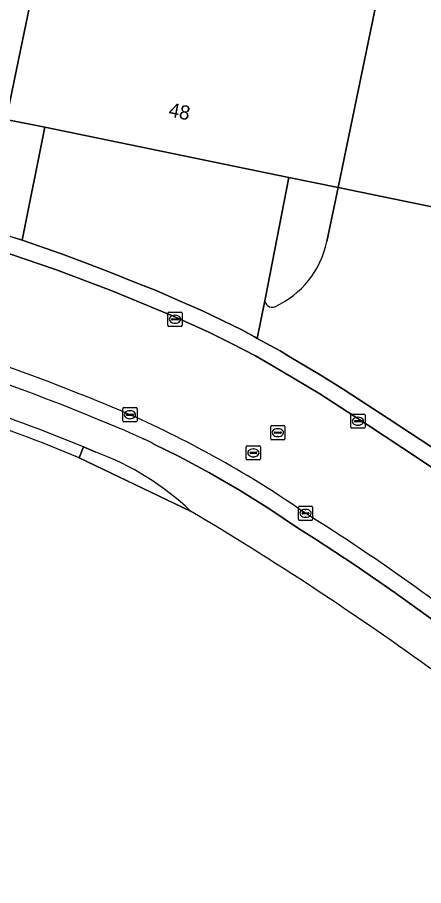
# Model space of a CAD drawing. Extents: x 157692 to 159674, y 381452 to 383291.
# Drawn here: x 159278.5 to 159307.3, y 382738.3 to 382799.7 of the extents above; entities that cross this region are included whole.
import ezdxf

# ---------------------------------------------------------------- set-up
doc = ezdxf.new("R2010")
doc.units = 0
for name, color, linetype in [('IMGEO_Erf', 7, 'Continuous'), ('IMGEO_Groenvoorziening', 7, 'Continuous'), ('IMGEO_Kolk', 7, 'Continuous'), ('IMGEO_Pand', 7, 'Continuous'), ('IMGEO_Pand_nummerreeks', 7, 'Continuous'), ('IMGEO_Parkeervlak_open', 7, 'Continuous'), ('IMGEO_Rijbaan_lokaal_open', 7, 'Continuous'), ('IMGEO_Rioolput', 7, 'Continuous'), ('IMGEO_Verkeerseiland_open', 7, 'Continuous'), ('IMGEO_Voetpad_open', 7, 'Continuous')]:
    doc.layers.add(name, color=color, linetype=linetype)

msp = doc.modelspace()

# ---------------------------------------------------------------- linework, layer by layer
at = {"layer": 'IMGEO_Erf'}
for points in [[(159277.834, 382792.902), (159278.758, 382797.353), (159286.987, 382837.021)], [(159310.468, 382832.212), (159302.256, 382792.532), (159301.242, 382787.635), (159334.327, 382780.83), (159335.985, 382777.323), (159339.153, 382770.625), (159339.488, 382771.538), (159341.544, 382777.347), (159341.852, 382778.219), (159342.109, 382778.114), (159341.929, 382777.604), (159345.311, 382779.187), (159344.96, 382779.982), (159344.272, 382779.664), (159344.09, 382780.045), (159348.603, 382782.199), (159366.247, 382790.619), (159368.111, 382786.7), (159371.064, 382788.104), (159369.198, 382792.027), (159366.952, 382790.955), (159366.441, 382792.387), (159353.633, 382828.278)], [(159290.791, 382764.765), (159282.91, 382768.526)]]:
    msp.add_lwpolyline(points, dxfattribs=at)
for centre, radius, start, end in [((159233.008, 382648.749), 129.757, 67.38213, 75.29248), ((159171.757, 382564.691), 232.806, 54.13169, 59.24955)]:
    msp.add_arc(centre, radius, start, end, dxfattribs=at)
at = {"layer": 'IMGEO_Groenvoorziening'}
for points in [[(159283.221, 382769.294), (159282.91, 382768.526), (159290.791, 382764.765)], [(159284.102, 382768.919), (159283.221, 382769.294)]]:
    msp.add_lwpolyline(points, dxfattribs=at)
msp.add_arc((159277.559, 382750.921), 19.151, 46.29552, 70.0223, dxfattribs=at)
at = {"layer": 'IMGEO_Kolk'}
for p, q in [((159289.195, 382777.895), (159289.195, 382778.747)), ((159289.27, 382778.821), (159290.122, 382778.821)), ((159289.683, 382778.601), (159289.708, 382778.601)), ((159290.196, 382778.747), (159290.196, 382777.895)), ((159290.122, 382777.821), (159289.27, 382777.821)), ((159289.454, 382778.315), (159289.454, 382778.327)), ((159289.892, 382778.278), (159289.494, 382778.278)), ((159289.497, 382778.364), (159289.895, 382778.364)), ((159289.706, 382778.041), (159289.681, 382778.041)), ((159289.938, 382778.327), (159289.938, 382778.315)), ((159286.009, 382771.147), (159286.009, 382771.999)), ((159286.084, 382772.073), (159286.936, 382772.073)), ((159286.311, 382771.616), (159286.709, 382771.616)), ((159286.497, 382771.853), (159286.522, 382771.853)), ((159287.01, 382771.999), (159287.01, 382771.147)), ((159302.213, 382771.614), (159303.065, 382771.614)), ((159286.936, 382771.073), (159286.084, 382771.073)), ((159286.268, 382771.567), (159286.268, 382771.579)), ((159286.706, 382771.53), (159286.308, 382771.53)), ((159286.52, 382771.293), (159286.495, 382771.293)), ((159286.752, 382771.579), (159286.752, 382771.567)), ((159302.138, 382770.688), (159302.138, 382771.54)), ((159302.397, 382771.108), (159302.397, 382771.12)), ((159302.835, 382771.071), (159302.437, 382771.071)), ((159302.44, 382771.157), (159302.838, 382771.157)), ((159302.626, 382771.394), (159302.651, 382771.394)), ((159302.881, 382771.12), (159302.881, 382771.108)), ((159303.139, 382771.54), (159303.139, 382770.688)), ((159303.065, 382770.614), (159302.213, 382770.614)), ((159302.649, 382770.834), (159302.624, 382770.834)), ((159298.429, 382764.178), (159298.429, 382765.03)), ((159298.504, 382765.104), (159299.356, 382765.104)), ((159298.917, 382764.884), (159298.942, 382764.884)), ((159299.43, 382765.03), (159299.43, 382764.178)), ((159298.688, 382764.598), (159298.688, 382764.61)), ((159299.126, 382764.561), (159298.728, 382764.561)), ((159298.731, 382764.647), (159299.129, 382764.647)), ((159298.94, 382764.324), (159298.915, 382764.324)), ((159299.172, 382764.61), (159299.172, 382764.598)), ((159299.356, 382764.104), (159298.504, 382764.104))]:
    msp.add_line(p, q, dxfattribs=at)
for points in [[(159289.195, 382777.895), (159289.195, 382778.747)], [(159289.27, 382778.821), (159290.122, 382778.821)], [(159290.196, 382778.747), (159290.196, 382777.895)], [(159290.122, 382777.821), (159289.27, 382777.821)], [(159286.009, 382771.147), (159286.009, 382771.999)], [(159286.084, 382772.073), (159286.936, 382772.073)], [(159287.01, 382771.999), (159287.01, 382771.147)], [(159302.213, 382771.614), (159303.065, 382771.614)], [(159286.936, 382771.073), (159286.084, 382771.073)], [(159302.138, 382770.688), (159302.138, 382771.54)], [(159303.139, 382771.54), (159303.139, 382770.688)], [(159303.065, 382770.614), (159302.213, 382770.614)], [(159298.429, 382764.178), (159298.429, 382765.03)], [(159298.504, 382765.104), (159299.356, 382765.104)], [(159299.43, 382765.03), (159299.43, 382764.178)], [(159299.356, 382764.104), (159298.504, 382764.104)]]:
    msp.add_lwpolyline(points, dxfattribs=at)
for centre, radius, start, end in [((159289.272, 382778.745), 0.0765, 91.55205, 178.44795), ((159289.272, 382778.745), 0.0765, 91.55205, 178.44795), ((159290.12, 382778.745), 0.0765, 1.55205, 88.44795), ((159290.12, 382778.745), 0.0765, 1.55205, 88.44795), ((159289.272, 382777.897), 0.0765, 181.55205, 268.44795), ((159289.272, 382777.897), 0.0765, 181.55205, 268.44795), ((159289.494, 382778.324), 0.0403, 85.87752, 175.75265), ((159289.491, 382778.314), 0.0366, 178.93798, 274.71019), ((159289.895, 382778.321), 0.043, 264.86636, 352.45326), ((159289.899, 382778.326), 0.0386, 1.73085, 96.63898), ((159290.12, 382777.897), 0.0765, 271.55205, 358.44795), ((159290.12, 382777.897), 0.0765, 271.55205, 358.44795), ((159286.086, 382771.997), 0.0765, 91.55205, 178.44795), ((159286.086, 382771.997), 0.0765, 91.55205, 178.44795), ((159286.308, 382771.576), 0.0403, 85.87752, 175.75265), ((159286.713, 382771.578), 0.0386, 1.73085, 96.63898), ((159286.934, 382771.997), 0.0765, 1.55205, 88.44795), ((159286.934, 382771.997), 0.0765, 1.55205, 88.44795), ((159302.215, 382771.538), 0.0765, 91.55205, 178.44795), ((159302.215, 382771.538), 0.0765, 91.55205, 178.44795), ((159303.063, 382771.538), 0.0765, 1.55205, 88.44795), ((159303.063, 382771.538), 0.0765, 1.55205, 88.44795), ((159286.086, 382771.149), 0.0765, 181.55205, 268.44795), ((159286.086, 382771.149), 0.0765, 181.55205, 268.44795), ((159286.305, 382771.566), 0.0366, 178.93798, 274.71019), ((159286.709, 382771.573), 0.043, 264.86636, 352.45326), ((159286.934, 382771.149), 0.0765, 271.55205, 358.44795), ((159286.934, 382771.149), 0.0765, 271.55205, 358.44795), ((159302.437, 382771.117), 0.0403, 85.87752, 175.75265), ((159302.434, 382771.107), 0.0366, 178.93798, 274.71019), ((159302.838, 382771.114), 0.043, 264.86636, 352.45326), ((159302.842, 382771.119), 0.0386, 1.73085, 96.63898), ((159302.215, 382770.69), 0.0765, 181.55205, 268.44795), ((159302.215, 382770.69), 0.0765, 181.55205, 268.44795), ((159303.063, 382770.69), 0.0765, 271.55205, 358.44795), ((159303.063, 382770.69), 0.0765, 271.55205, 358.44795), ((159298.506, 382765.028), 0.0765, 91.55205, 178.44795), ((159298.506, 382765.028), 0.0765, 91.55205, 178.44795), ((159299.354, 382765.028), 0.0765, 1.55205, 88.44795), ((159299.354, 382765.028), 0.0765, 1.55205, 88.44795), ((159298.728, 382764.607), 0.0403, 85.87752, 175.75265), ((159298.725, 382764.597), 0.0366, 178.93798, 274.71019), ((159299.129, 382764.604), 0.043, 264.86636, 352.45326), ((159299.133, 382764.609), 0.0386, 1.73085, 96.63898), ((159298.506, 382764.18), 0.0765, 181.55205, 268.44795), ((159298.506, 382764.18), 0.0765, 181.55205, 268.44795), ((159299.354, 382764.18), 0.0765, 271.55205, 358.44795), ((159299.354, 382764.18), 0.0765, 271.55205, 358.44795)]:
    msp.add_arc(centre, radius, start, end, dxfattribs=at)
for centre, major_axis, ratio, start_param, end_param in [((159289.682, 382778.321), (-0.387, 0.002), 0.722429, 4.712389, 7.853982), ((159289.707, 382778.321), (-0.39, 0.002), 0.717154, 1.570796, 4.712389), ((159286.496, 382771.573), (-0.387, 0.002), 0.722429, 4.712389, 7.853982), ((159286.521, 382771.573), (-0.39, 0.002), 0.717154, 1.570796, 4.712389), ((159302.625, 382771.114), (-0.387, 0.002), 0.722429, 4.712389, 7.853982), ((159302.65, 382771.114), (-0.39, 0.002), 0.717154, 1.570796, 4.712389), ((159298.916, 382764.604), (-0.387, 0.002), 0.722429, 4.712389, 7.853982), ((159298.941, 382764.604), (-0.39, 0.002), 0.717154, 1.570796, 4.712389)]:
    msp.add_ellipse(centre, major_axis=major_axis, ratio=ratio, start_param=start_param, end_param=end_param, dxfattribs=at)
at = {"layer": 'IMGEO_Pand'}
msp.add_lwpolyline([(159277.834, 382792.902), (159277.742, 382792.457), (159280.49, 382791.893), (159297.752, 382788.351), (159301.242, 382787.635), (159302.256, 382792.532), (159310.468, 382832.212), (159286.987, 382837.021), (159278.758, 382797.353)], close=True, dxfattribs=at)
at = {"layer": 'IMGEO_Parkeervlak_open'}
msp.add_lwpolyline([(159297.752, 382788.351), (159280.49, 382791.893), (159278.891, 382783.905), (159281.663, 382782.938), (159283.363, 382782.318), (159285.088, 382781.659), (159286.838, 382780.956), (159288.363, 382780.345), (159289.897, 382779.673), (159291.633, 382778.912), (159293.05, 382778.241), (159294.417, 382777.566), (159295.315, 382777.075), (159295.518, 382776.964), (159296.066, 382779.754)], close=True, dxfattribs=at)
for points in [[(159287.58, 382769.817), (159287.389, 382769.9)], [(159283.221, 382769.294), (159284.102, 382768.919)], [(159332.882, 382733.773), (159332.194, 382734.694), (159331.728, 382735.262), (159330.172, 382737.101), (159328.557, 382738.887), (159328.413, 382739.04), (159325.833, 382741.65), (159323.198, 382744.203), (159320.507, 382746.698), (159317.825, 382749.079), (159316.739, 382750), (159315.188, 382751.351), (159313.495, 382752.74), (159310.804, 382754.886), (159308.064, 382756.969), (159305.276, 382758.987), (159302.442, 382760.941), (159299.564, 382762.828), (159298.369, 382763.583), (159296.338, 382764.944), (159294.264, 382766.237), (159292.148, 382767.462), (159289.994, 382768.618), (159288.159, 382769.525)]]:
    msp.add_lwpolyline(points, dxfattribs=at)
for centre, radius, start, end in [((159229.58, 382638.903), 143.186, 66.18834, 74.9377), ((159227.795, 382634.385), 145.851, 67.66523, 74.89549), ((159285.52, 382765.011), 5.229, 59.68227, 66.79248), ((159277.559, 382750.921), 19.151, 46.29552, 70.0223), ((159171.757, 382564.691), 232.806, 54.13169, 59.24955)]:
    msp.add_arc(centre, radius, start, end, dxfattribs=at)
at = {"layer": 'IMGEO_Rijbaan_lokaal_open'}
msp.add_lwpolyline([(159308.616, 382767.345), (159305.75, 382769.263), (159303.319, 382770.856), (159299.936, 382773.041), (159297.329, 382774.608), (159295.38, 382775.728), (159293.752, 382776.585), (159292.084, 382777.402), (159289.516, 382778.565), (159285.176, 382780.365), (159281.235, 382781.843), (159276.089, 382783.595)], dxfattribs=at)
for centre, radius, start, end in [((159230.265, 382640.69), 142.455, 66.7447, 75.50437), ((159256.334, 382703.229), 74.707, 55.23896, 66.1766), ((159220.384, 382639.062), 148.088, 50.76264, 57.96803)]:
    msp.add_arc(centre, radius, start, end, dxfattribs=at)
at = {"layer": 'IMGEO_Rioolput'}
for p, q in [((159296.472, 382769.88), (159296.472, 382770.732)), ((159296.547, 382770.806), (159297.399, 382770.806)), ((159296.96, 382770.586), (159296.985, 382770.586)), ((159297.473, 382770.732), (159297.473, 382769.88)), ((159297.399, 382769.806), (159296.547, 382769.806)), ((159296.731, 382770.3), (159296.731, 382770.312)), ((159297.169, 382770.263), (159296.771, 382770.263)), ((159296.774, 382770.349), (159297.172, 382770.349)), ((159296.983, 382770.026), (159296.958, 382770.026)), ((159297.215, 382770.312), (159297.215, 382770.3)), ((159294.74, 382768.451), (159294.74, 382769.303)), ((159294.815, 382769.377), (159295.667, 382769.377)), ((159295.741, 382769.303), (159295.741, 382768.451)), ((159294.999, 382768.871), (159294.999, 382768.883)), ((159295.437, 382768.834), (159295.039, 382768.834)), ((159295.042, 382768.92), (159295.44, 382768.92)), ((159295.251, 382768.597), (159295.226, 382768.597)), ((159295.228, 382769.157), (159295.253, 382769.157)), ((159295.483, 382768.883), (159295.483, 382768.871)), ((159295.667, 382768.377), (159294.815, 382768.377))]:
    msp.add_line(p, q, dxfattribs=at)
for points in [[(159296.472, 382769.88), (159296.472, 382770.732)], [(159296.547, 382770.806), (159297.399, 382770.806)], [(159297.473, 382770.732), (159297.473, 382769.88)], [(159297.399, 382769.806), (159296.547, 382769.806)], [(159294.74, 382768.451), (159294.74, 382769.303)], [(159294.815, 382769.377), (159295.667, 382769.377)], [(159295.741, 382769.303), (159295.741, 382768.451)], [(159295.667, 382768.377), (159294.815, 382768.377)]]:
    msp.add_lwpolyline(points, dxfattribs=at)
for centre, radius, start, end in [((159296.549, 382770.73), 0.0765, 91.55205, 178.44795), ((159296.549, 382770.73), 0.0765, 91.55205, 178.44795), ((159297.397, 382770.73), 0.0765, 1.55205, 88.44795), ((159297.397, 382770.73), 0.0765, 1.55205, 88.44795), ((159296.549, 382769.882), 0.0765, 181.55205, 268.44795), ((159296.549, 382769.882), 0.0765, 181.55205, 268.44795), ((159296.771, 382770.309), 0.0403, 85.87752, 175.75265), ((159296.768, 382770.299), 0.0366, 178.93798, 274.71019), ((159297.172, 382770.306), 0.043, 264.86636, 352.45326), ((159297.176, 382770.311), 0.0386, 1.73085, 96.63898), ((159297.397, 382769.882), 0.0765, 271.55205, 358.44795), ((159297.397, 382769.882), 0.0765, 271.55205, 358.44795), ((159294.817, 382769.301), 0.0765, 91.55205, 178.44795), ((159294.817, 382769.301), 0.0765, 91.55205, 178.44795), ((159295.665, 382769.301), 0.0765, 1.55205, 88.44795), ((159295.665, 382769.301), 0.0765, 1.55205, 88.44795), ((159295.039, 382768.88), 0.0403, 85.87752, 175.75265), ((159295.036, 382768.87), 0.0366, 178.93798, 274.71019), ((159295.44, 382768.877), 0.043, 264.86636, 352.45326), ((159295.444, 382768.882), 0.0386, 1.73085, 96.63898), ((159294.817, 382768.453), 0.0765, 181.55205, 268.44795), ((159294.817, 382768.453), 0.0765, 181.55205, 268.44795), ((159295.665, 382768.453), 0.0765, 271.55205, 358.44795), ((159295.665, 382768.453), 0.0765, 271.55205, 358.44795)]:
    msp.add_arc(centre, radius, start, end, dxfattribs=at)
for centre, major_axis, ratio, start_param, end_param in [((159296.959, 382770.306), (-0.387, 0.002), 0.722429, 4.712389, 7.853982), ((159296.984, 382770.306), (-0.39, 0.002), 0.717154, 1.570796, 4.712389), ((159295.227, 382768.877), (-0.387, 0.002), 0.722429, 4.712389, 7.853982), ((159295.252, 382768.877), (-0.39, 0.002), 0.717154, 1.570796, 4.712389)]:
    msp.add_ellipse(centre, major_axis=major_axis, ratio=ratio, start_param=start_param, end_param=end_param, dxfattribs=at)
at = {"layer": 'IMGEO_Verkeerseiland_open'}
msp.add_lwpolyline([(159300.432, 382783.811), (159301.242, 382787.635), (159297.752, 382788.351), (159296.066, 382779.754)], dxfattribs=at)
for centre, radius, start, end in [((159294.085, 382785.106), 6.477, 294.49408, 348.46336), ((159296.563, 382779.67), 0.504, 170.45603, 294.43821)]:
    msp.add_arc(centre, radius, start, end, dxfattribs=at)
at = {"layer": 'IMGEO_Voetpad_open'}
msp.add_lwpolyline([(159280.49, 382791.893), (159277.742, 382792.457), (159277.834, 382792.902), (159271.486, 382794.167), (159269.574, 382794.548), (159268.091, 382787.106), (159269.672, 382786.684), (159273.113, 382785.705), (159275.958, 382784.877), (159278.359, 382784.09), (159278.891, 382783.905)], close=True, dxfattribs=at)
for points in [[(159334.327, 382780.83), (159301.242, 382787.635), (159300.432, 382783.811)], [(159307.786, 382769.316), (159304.78, 382771.295), (159301.594, 382773.383), (159299.964, 382774.405), (159297.895, 382775.62), (159297.135, 382776.086), (159295.518, 382776.964), (159295.315, 382777.075), (159294.417, 382777.566), (159293.05, 382778.241), (159291.633, 382778.912), (159289.897, 382779.673), (159288.363, 382780.345), (159286.838, 382780.956), (159285.088, 382781.659), (159283.363, 382782.318), (159281.663, 382782.938), (159278.891, 382783.905), (159278.359, 382784.09)], [(159276.089, 382783.595), (159281.235, 382781.843), (159285.176, 382780.365), (159289.516, 382778.565), (159292.084, 382777.402), (159293.752, 382776.585), (159295.38, 382775.728), (159297.329, 382774.608), (159299.936, 382773.041), (159303.319, 382770.856), (159305.75, 382769.263), (159308.616, 382767.345)], [(159296.066, 382779.754), (159295.518, 382776.964), (159297.135, 382776.086), (159297.895, 382775.62), (159299.964, 382774.405), (159301.594, 382773.383), (159304.78, 382771.295), (159307.786, 382769.316), (159309.035, 382768.496), (159310.449, 382767.485), (159310.968, 382767.123), (159311.541, 382767.684), (159311.095, 382767.853)], [(159287.389, 382769.9), (159287.58, 382769.817)], [(159282.91, 382768.526), (159283.221, 382769.294)], [(159288.159, 382769.525), (159289.994, 382768.618), (159292.148, 382767.462), (159294.264, 382766.237), (159296.338, 382764.944), (159298.369, 382763.583), (159299.564, 382762.828), (159302.442, 382760.941), (159305.276, 382758.987), (159308.064, 382756.969), (159310.804, 382754.886), (159313.495, 382752.74), (159315.188, 382751.351), (159316.739, 382750), (159317.825, 382749.079), (159320.507, 382746.698), (159323.198, 382744.203), (159325.833, 382741.65), (159328.413, 382739.04), (159328.557, 382738.887), (159330.172, 382737.101), (159331.728, 382735.262), (159332.194, 382734.694), (159332.882, 382733.773)]]:
    msp.add_lwpolyline(points, dxfattribs=at)
for centre, radius, start, end in [((159294.085, 382785.106), 6.477, 294.49408, 348.46336), ((159296.563, 382779.67), 0.504, 170.45603, 294.43821), ((159230.265, 382640.69), 142.455, 66.7447, 75.50437), ((159229.58, 382638.903), 143.186, 66.18834, 74.9377), ((159227.795, 382634.385), 145.851, 67.66523, 74.89549), ((159233.008, 382648.749), 129.757, 67.38213, 75.29248), ((159256.334, 382703.229), 74.707, 55.23896, 66.1766), ((159285.52, 382765.011), 5.229, 59.68227, 66.79248), ((159220.384, 382639.062), 148.088, 50.76264, 57.96803)]:
    msp.add_arc(centre, radius, start, end, dxfattribs=at)

# ---------------------------------------------------------------- texts
at = {"layer": 'IMGEO_Pand_nummerreeks'}
msp.add_text('48', height=1, rotation=348.40434, dxfattribs=at).set_placement((159289.192, 382792.681))

doc.saveas('drawing.dxf')
